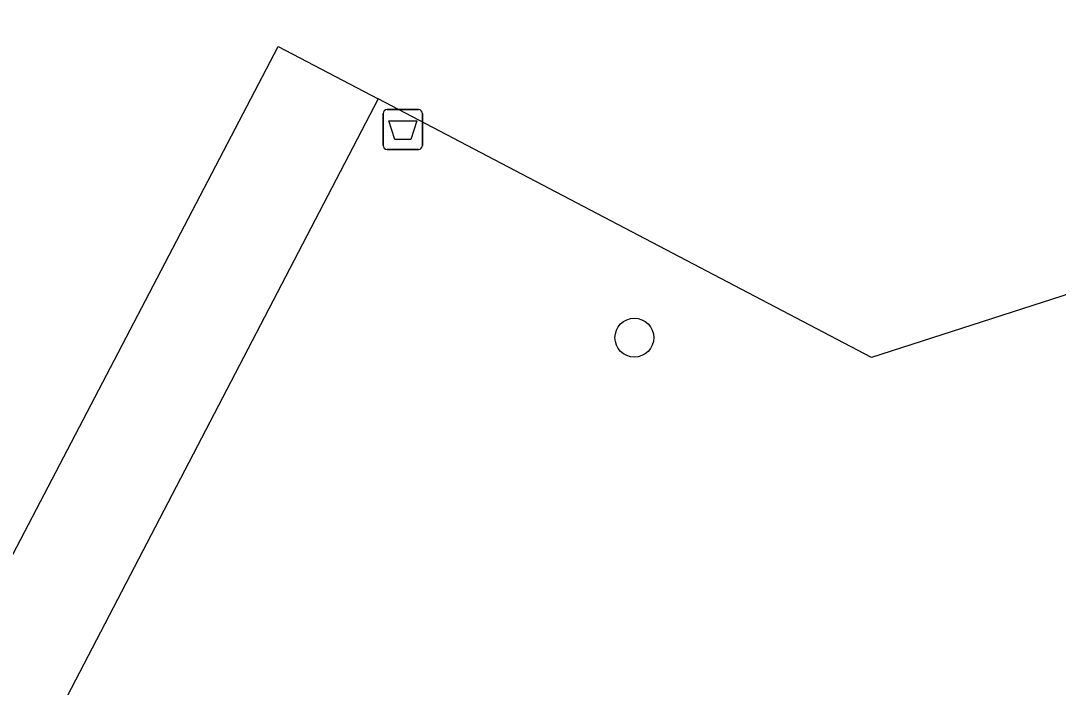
# Model space of a CAD drawing. Extents: x 161087 to 161922, y 382574 to 383873.
# Drawn here: x 161598.43 to 161624.54, y 382802.07 to 382818.83 of the extents above; entities that cross this region are included whole.
import ezdxf

# ---------------------------------------------------------------- set-up
doc = ezdxf.new("R2010")
doc.units = 0
for name, color, linetype in [('IMGEO_Afvalbak', 7, 'Continuous'), ('IMGEO_Boom', 7, 'Continuous'), ('IMGEO_Pand', 7, 'Continuous'), ('IMGEO_Voetpad_open', 7, 'Continuous')]:
    doc.layers.add(name, color=color, linetype=linetype)

msp = doc.modelspace()

# ---------------------------------------------------------------- linework, layer by layer
at = {"layer": 'IMGEO_Afvalbak'}
for p, q in [((161607.554, 382815.7), (161607.554, 382816.5)), ((161607.554, 382816.5), (161607.554, 382815.7)), ((161607.654, 382816.6), (161608.444, 382816.6)), ((161608.444, 382816.6), (161607.654, 382816.6)), ((161608.544, 382816.5), (161608.544, 382815.7)), ((161608.544, 382815.7), (161608.544, 382816.5)), ((161608.444, 382815.6), (161607.654, 382815.6)), ((161607.654, 382815.6), (161608.444, 382815.6))]:
    msp.add_line(p, q, dxfattribs=at)
msp.add_lwpolyline([(161607.697, 382816.314), (161608.401, 382816.314), (161608.252, 382815.844), (161607.846, 382815.844), (161607.697, 382816.314)], dxfattribs=at)
for centre, start, end in [((161607.654, 382816.5), 90, 180), ((161607.654, 382816.5), 90, 180), ((161608.444, 382816.5), 0, 90), ((161608.444, 382816.5), 360, 90), ((161607.654, 382815.7), 180, 270), ((161607.654, 382815.7), 180, 270), ((161608.444, 382815.7), 270, 0), ((161608.444, 382815.7), 270, 0)]:
    msp.add_arc(centre, 0.1, start, end, dxfattribs=at)
at = {"layer": 'IMGEO_Boom'}
msp.add_circle((161613.877, 382810.865), 0.489, dxfattribs=at)
at = {"layer": 'IMGEO_Pand'}
for points in [[(161562.444, 382823.775), (161598.146, 382805.236), (161604.916, 382818.184), (161607.431, 382816.867)], [(161630.959, 382813.948), (161619.847, 382810.367), (161607.431, 382816.867)]]:
    msp.add_lwpolyline(points, dxfattribs=at)
at = {"layer": 'IMGEO_Voetpad_open'}
msp.add_lwpolyline([(161607.431, 382816.867), (161599.177, 382801.028), (161602.65, 382790.116)], dxfattribs=at)

doc.saveas('drawing.dxf')
